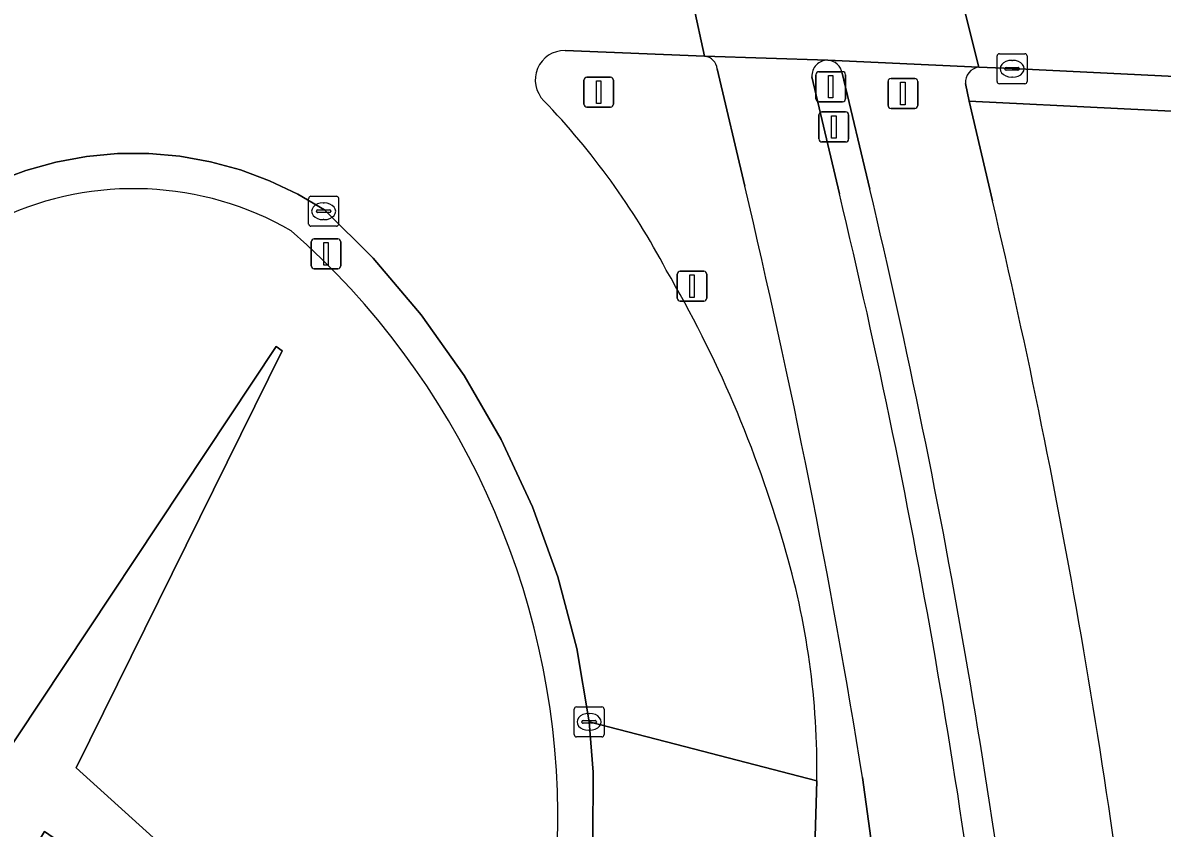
# Model space of a CAD drawing. Extents: x 160023 to 161302, y 384750 to 385707.
# Drawn here: x 160368.97 to 160406.99, y 384776.24 to 384803.12 of the extents above; entities that cross this region are included whole.
import ezdxf

# ---------------------------------------------------------------- set-up
doc = ezdxf.new("R2010")
doc.units = 0
for name, color, linetype in [('IMGEO_Berm_groen', 7, 'Continuous'), ('IMGEO_Berm_open', 7, 'Continuous'), ('IMGEO_Drukknoppaal', 7, 'Continuous'), ('IMGEO_Fietspad_open', 7, 'Continuous'), ('IMGEO_Kolk', 7, 'Continuous'), ('IMGEO_Lichtmast', 7, 'Continuous'), ('IMGEO_Rijbaan_regionaal_gesloten', 7, 'Continuous'), ('IMGEO_Terreindeel_open', 7, 'Continuous'), ('IMGEO_Verkeerseiland_open', 7, 'Continuous'), ('IMGEO_Verkeersregelinstallatiepaal', 7, 'Continuous'), ('IMGEO_Voetpad_open', 7, 'Continuous')]:
    doc.layers.add(name, color=color, linetype=linetype)

msp = doc.modelspace()

# ---------------------------------------------------------------- linework, layer by layer
at = {"layer": 'IMGEO_Berm_groen'}
for points in [[(160474.813, 384796.839), (160400.555, 384800.507), (160401.327, 384797.183)], [(160359.114, 384790.928), (160366.184, 384779.773), (160367.212, 384776.944), (160377.425, 384792.323), (160377.619, 384792.177), (160370.749, 384778.254), (160382.665, 384767.473), (160382.504, 384767.283), (160369.692, 384776.125), (160368.333, 384773.858), (160374.184, 384757.758)]]:
    msp.add_lwpolyline(points, dxfattribs=at)
for centre, radius, start, end in [((160372.672, 384787.063), 10.523, 60.04, 114.9255), ((160163.384, 384741.011), 244.484, 6.09813, 13.28277), ((160360.641, 384776.507), 26.188, 0.5815, 48.6956), ((160363.385, 384776.901), 23.443, 320.448, 359.6871)]:
    msp.add_arc(centre, radius, start, end, dxfattribs=at)
at = {"layer": 'IMGEO_Berm_open'}
for points in [[(160395.302, 384801.323), (160396.222, 384797.418)], [(160397.236, 384797.571), (160396.319, 384801.437)]]:
    msp.add_lwpolyline(points, dxfattribs=at)
for centre, radius, start, end in [((160395.83, 384801.347), 0.528, 89.9532, 182.5928), ((160395.796, 384801.345), 0.531, 9.9411, 86.3569), ((160154.005, 384739.294), 249.093, 5.97715, 13.49382), ((160147.952, 384738.298), 256.234, 6.0664, 13.37503)]:
    msp.add_arc(centre, radius, start, end, dxfattribs=at)
at = {"layer": 'IMGEO_Drukknoppaal'}
for p, q in [((160395.539, 384799.246), (160395.539, 384800.046)), ((160395.539, 384800.046), (160395.539, 384799.246)), ((160395.639, 384800.146), (160396.429, 384800.146)), ((160396.429, 384800.146), (160395.639, 384800.146)), ((160396.529, 384800.046), (160396.529, 384799.246)), ((160396.529, 384799.246), (160396.529, 384800.046)), ((160396.429, 384799.146), (160395.639, 384799.146)), ((160395.639, 384799.146), (160396.429, 384799.146))]:
    msp.add_line(p, q, dxfattribs=at)
msp.add_lwpolyline([(160395.959, 384800.021), (160396.109, 384800.021), (160396.109, 384799.271), (160395.959, 384799.271), (160395.959, 384800.021)], dxfattribs=at)
for centre, start, end in [((160395.639, 384800.046), 90, 180), ((160395.639, 384800.046), 90, 180), ((160396.429, 384800.046), 0, 90), ((160396.429, 384800.046), 360, 90), ((160395.639, 384799.246), 180, 270), ((160395.639, 384799.246), 180, 270), ((160396.429, 384799.246), 270, 0), ((160396.429, 384799.246), 270, 0)]:
    msp.add_arc(centre, 0.1, start, end, dxfattribs=at)
at = {"layer": 'IMGEO_Fietspad_open'}
for points in [[(160395.83, 384801.875), (160391.724, 384802.008)], [(160392.143, 384801.583), (160393.061, 384797.668)], [(160396.222, 384797.418), (160395.302, 384801.323)], [(160396.997, 384777.926), (160397.95, 384770.965), (160399.294, 384760.042)]]:
    msp.add_lwpolyline(points, dxfattribs=at)
for centre, radius, start, end in [((160391.675, 384801.54), 0.47, 5.2145, 83.9709), ((160395.83, 384801.347), 0.528, 89.9532, 182.5928), ((160127.356, 384734.431), 273.126, 9.16338, 13.38727), ((160154.005, 384739.294), 249.093, 5.97715, 13.49382)]:
    msp.add_arc(centre, radius, start, end, dxfattribs=at)
at = {"layer": 'IMGEO_Kolk'}
for p, q in [((160401.485, 384801.164), (160401.485, 384802.016)), ((160401.56, 384802.09), (160402.412, 384802.09)), ((160402.486, 384802.016), (160402.486, 384801.164)), ((160401.744, 384801.584), (160401.744, 384801.596)), ((160402.182, 384801.547), (160401.784, 384801.547)), ((160401.787, 384801.633), (160402.185, 384801.633)), ((160401.973, 384801.87), (160401.998, 384801.87)), ((160402.228, 384801.596), (160402.228, 384801.584)), ((160401.996, 384801.31), (160401.971, 384801.31)), ((160402.412, 384801.09), (160401.56, 384801.09)), ((160378.508, 384796.406), (160378.508, 384797.258)), ((160378.583, 384797.332), (160379.435, 384797.332)), ((160378.996, 384797.112), (160379.021, 384797.112)), ((160379.509, 384797.258), (160379.509, 384796.406)), ((160378.767, 384796.826), (160378.767, 384796.838)), ((160379.205, 384796.789), (160378.807, 384796.789)), ((160378.81, 384796.875), (160379.208, 384796.875)), ((160379.251, 384796.838), (160379.251, 384796.826)), ((160379.435, 384796.332), (160378.583, 384796.332)), ((160379.019, 384796.552), (160378.994, 384796.552)), ((160387.443, 384780.287), (160388.295, 384780.287)), ((160387.368, 384779.361), (160387.368, 384780.213)), ((160387.856, 384780.067), (160387.881, 384780.067)), ((160388.369, 384780.213), (160388.369, 384779.361)), ((160387.627, 384779.781), (160387.627, 384779.793)), ((160388.065, 384779.744), (160387.667, 384779.744)), ((160387.67, 384779.83), (160388.068, 384779.83)), ((160387.879, 384779.507), (160387.854, 384779.507)), ((160388.111, 384779.793), (160388.111, 384779.781)), ((160388.295, 384779.287), (160387.443, 384779.287))]:
    msp.add_line(p, q, dxfattribs=at)
for points in [[(160401.485, 384801.164), (160401.485, 384802.016)], [(160401.56, 384802.09), (160402.412, 384802.09)], [(160402.486, 384802.016), (160402.486, 384801.164)], [(160402.412, 384801.09), (160401.56, 384801.09)], [(160378.508, 384796.406), (160378.508, 384797.258)], [(160378.583, 384797.332), (160379.435, 384797.332)], [(160379.509, 384797.258), (160379.509, 384796.406)], [(160379.435, 384796.332), (160378.583, 384796.332)], [(160387.443, 384780.287), (160388.295, 384780.287)], [(160387.368, 384779.361), (160387.368, 384780.213)], [(160388.369, 384780.213), (160388.369, 384779.361)], [(160388.295, 384779.287), (160387.443, 384779.287)]]:
    msp.add_lwpolyline(points, dxfattribs=at)
for centre, radius, start, end in [((160401.562, 384802.014), 0.0765, 91.552, 178.448), ((160401.562, 384802.014), 0.0765, 91.552, 178.448), ((160402.41, 384802.014), 0.0765, 1.552, 88.448), ((160402.41, 384802.014), 0.0765, 1.552, 88.448), ((160401.784, 384801.593), 0.0403, 85.8775, 175.7526), ((160401.781, 384801.583), 0.0366, 178.938, 274.7102), ((160402.185, 384801.59), 0.043, 264.8664, 352.4533), ((160402.189, 384801.595), 0.0386, 1.7309, 96.639), ((160401.562, 384801.166), 0.0765, 181.552, 268.448), ((160401.562, 384801.166), 0.0765, 181.552, 268.448), ((160402.41, 384801.166), 0.0765, 271.552, 358.448), ((160402.41, 384801.166), 0.0765, 271.552, 358.448), ((160378.585, 384797.256), 0.0765, 91.552, 178.448), ((160378.585, 384797.256), 0.0765, 91.552, 178.448), ((160379.433, 384797.256), 0.0765, 1.552, 88.448), ((160379.433, 384797.256), 0.0765, 1.552, 88.448), ((160378.807, 384796.835), 0.0403, 85.8775, 175.7526), ((160378.804, 384796.825), 0.0366, 178.938, 274.7102), ((160379.208, 384796.832), 0.043, 264.8664, 352.4533), ((160379.212, 384796.837), 0.0386, 1.7309, 96.639), ((160378.585, 384796.408), 0.0765, 181.552, 268.448), ((160378.585, 384796.408), 0.0765, 181.552, 268.448), ((160379.433, 384796.408), 0.0765, 271.552, 358.448), ((160379.433, 384796.408), 0.0765, 271.552, 358.448), ((160387.445, 384780.211), 0.0765, 91.552, 178.448), ((160387.445, 384780.211), 0.0765, 91.552, 178.448), ((160388.293, 384780.211), 0.0765, 1.552, 88.448), ((160388.293, 384780.211), 0.0765, 1.552, 88.448), ((160387.667, 384779.79), 0.0403, 85.8775, 175.7526), ((160387.664, 384779.78), 0.0366, 178.938, 274.7102), ((160388.068, 384779.787), 0.043, 264.8664, 352.4533), ((160388.072, 384779.792), 0.0386, 1.7309, 96.639), ((160387.445, 384779.363), 0.0765, 181.552, 268.448), ((160387.445, 384779.363), 0.0765, 181.552, 268.448), ((160388.293, 384779.363), 0.0765, 271.552, 358.448), ((160388.293, 384779.363), 0.0765, 271.552, 358.448)]:
    msp.add_arc(centre, radius, start, end, dxfattribs=at)
for centre, major_axis, ratio, start_param, end_param in [((160401.972, 384801.59), (-0.387, 0.002), 0.722429, 4.712389, 7.853982), ((160401.997, 384801.59), (-0.39, 0.002), 0.717154, 1.570796, 4.712389), ((160378.995, 384796.832), (-0.387, 0.002), 0.722429, 4.712389, 7.853982), ((160379.02, 384796.832), (-0.39, 0.002), 0.717154, 1.570796, 4.712389), ((160387.855, 384779.787), (-0.387, 0.002), 0.722429, 4.712389, 7.853982), ((160387.88, 384779.787), (-0.39, 0.002), 0.717154, 1.570796, 4.712389)]:
    msp.add_ellipse(centre, major_axis=major_axis, ratio=ratio, start_param=start_param, end_param=end_param, dxfattribs=at)
at = {"layer": 'IMGEO_Lichtmast'}
for p, q in [((160390.808, 384793.932), (160390.808, 384794.732)), ((160390.808, 384794.732), (160390.808, 384793.932)), ((160390.908, 384794.832), (160391.698, 384794.832)), ((160391.698, 384794.832), (160390.908, 384794.832)), ((160391.798, 384794.732), (160391.798, 384793.932)), ((160391.798, 384793.932), (160391.798, 384794.732)), ((160391.698, 384793.832), (160390.908, 384793.832)), ((160390.908, 384793.832), (160391.698, 384793.832))]:
    msp.add_line(p, q, dxfattribs=at)
msp.add_lwpolyline([(160391.228, 384794.707), (160391.378, 384794.707), (160391.378, 384793.957), (160391.228, 384793.957), (160391.228, 384794.707)], dxfattribs=at)
for centre, start, end in [((160390.908, 384794.732), 90, 180), ((160390.908, 384794.732), 90, 180), ((160391.698, 384794.732), 0, 90), ((160391.698, 384794.732), 360, 90), ((160390.908, 384793.932), 180, 270), ((160390.908, 384793.932), 180, 270), ((160391.698, 384793.932), 270, 0), ((160391.698, 384793.932), 270, 0)]:
    msp.add_arc(centre, 0.1, start, end, dxfattribs=at)
at = {"layer": 'IMGEO_Rijbaan_regionaal_gesloten'}
for points in [[(160387.064, 384802.199), (160391.724, 384802.008), (160390.989, 384805.402), (160390.266, 384808.742), (160389.482, 384812.362), (160388.675, 384816.089), (160385.778, 384816.654), (160382.935, 384817.218), (160380.333, 384817.73), (160379.102, 384818.032), (160371.937, 384820.045), (160365.546, 384822.202)], [(160666.023, 384815.096), (160643.234, 384811.039), (160631.384, 384809.566), (160622.962, 384808.519), (160615.903, 384807.799), (160602.102, 384806.496), (160593.622, 384805.913), (160581.27, 384805.063), (160557.511, 384804.281), (160534.335, 384804.151), (160518.451, 384803.76), (160497.293, 384802.197), (160482.841, 384801.285), (160463.571, 384801.936), (160433.105, 384803.109), (160400.007, 384805.11), (160400.874, 384801.642), (160401.986, 384801.592), (160422.599, 384800.588), (160443.125, 384799.544), (160464.691, 384798.456), (160474.976, 384797.956)], [(160368.1, 384797.832), (160369.073, 384798.198), (160370.074, 384798.476), (160371.096, 384798.663), (160372.131, 384798.758), (160373.17, 384798.76), (160374.205, 384798.67), (160375.228, 384798.487), (160376.231, 384798.214), (160377.205, 384797.852), (160378.143, 384797.405), (160379.037, 384796.876), (160380.659, 384795.27), (160382.264, 384793.38), (160383.694, 384791.355), (160384.938, 384789.209), (160385.984, 384786.962), (160386.826, 384784.63), (160387.457, 384782.232), (160387.87, 384779.787), (160390.747, 384779.041), (160395.467, 384777.818)], [(160394.926, 384759.609), (160395.467, 384777.818), (160390.747, 384779.041), (160387.87, 384779.787), (160387.998, 384778.105), (160387.993, 384775.863), (160387.788, 384773.63), (160387.384, 384771.424), (160386.784, 384769.263), (160385.994, 384767.164), (160385.019, 384765.145), (160383.868, 384763.22), (160382.55, 384761.406), (160381.749, 384760.602), (160380.758, 384759.762), (160379.697, 384759.014), (160378.573, 384758.363), (160377.395, 384757.816), (160374.588, 384756.646), (160377.146, 384749.607)]]:
    msp.add_lwpolyline(points, dxfattribs=at)
msp.add_lwpolyline([(160397.527, 384815.035), (160392.865, 384815.563), (160391.783, 384815.694), (160388.675, 384816.089), (160389.482, 384812.362), (160390.266, 384808.742), (160390.989, 384805.402), (160391.724, 384802.008), (160395.83, 384801.875), (160400.874, 384801.642), (160400.007, 384805.11), (160399.171, 384808.458)], close=True, dxfattribs=at)
for centre, radius, start, end in [((160387.056, 384801.215), 0.984, 89.5315, 224.7493), ((160368.376, 384783.218), 24.955, 27.832, 43.9003), ((160355.615, 384774.532), 40.332, 16.0494, 30.2816), ((160369.392, 384778.205), 26.078, 359.1497, 16.6614)]:
    msp.add_arc(centre, radius, start, end, dxfattribs=at)
at = {"layer": 'IMGEO_Terreindeel_open'}
msp.add_lwpolyline([(160368.333, 384773.858), (160369.692, 384776.125), (160382.504, 384767.283), (160382.665, 384767.473), (160370.749, 384778.254), (160377.619, 384792.177), (160377.425, 384792.323), (160367.212, 384776.944)], close=True, dxfattribs=at)
at = {"layer": 'IMGEO_Verkeerseiland_open'}
for points in [[(160391.724, 384802.008), (160387.064, 384802.199)], [(160393.061, 384797.668), (160392.143, 384801.583)], [(160474.976, 384797.956), (160464.691, 384798.456), (160443.125, 384799.544), (160422.599, 384800.588), (160401.986, 384801.592), (160400.874, 384801.642)], [(160400.429, 384801.097), (160400.555, 384800.507), (160474.813, 384796.839)], [(160387.993, 384775.863), (160387.998, 384778.105), (160387.87, 384779.787), (160387.457, 384782.232), (160386.826, 384784.63), (160385.984, 384786.962), (160384.938, 384789.209), (160383.694, 384791.355), (160382.264, 384793.38), (160380.659, 384795.27), (160379.037, 384796.876), (160378.143, 384797.405), (160377.205, 384797.852), (160376.231, 384798.214), (160375.228, 384798.487), (160374.205, 384798.67), (160373.17, 384798.76), (160372.131, 384798.758), (160371.096, 384798.663), (160370.074, 384798.476), (160369.073, 384798.198), (160368.1, 384797.832)], [(160395.467, 384777.818), (160394.926, 384759.609)], [(160399.294, 384760.042), (160397.95, 384770.965), (160396.997, 384777.926)]]:
    msp.add_lwpolyline(points, dxfattribs=at)
for centre, radius, start, end in [((160387.056, 384801.215), 0.984, 89.5315, 224.7493), ((160391.675, 384801.54), 0.47, 5.2145, 83.9709), ((160400.936, 384801.137), 0.508, 96.9677, 184.5681), ((160368.376, 384783.218), 24.955, 27.832, 43.9003), ((160372.672, 384787.063), 10.523, 60.04, 114.9255), ((160127.356, 384734.431), 273.126, 9.16338, 13.38727), ((160360.641, 384776.507), 26.188, 0.5815, 48.6956), ((160355.615, 384774.532), 40.332, 16.0494, 30.2816), ((160369.392, 384778.205), 26.078, 359.1497, 16.6614), ((160363.385, 384776.901), 23.443, 320.448, 359.6871)]:
    msp.add_arc(centre, radius, start, end, dxfattribs=at)
at = {"layer": 'IMGEO_Verkeersregelinstallatiepaal'}
for p, q in [((160387.692, 384800.408), (160387.692, 384801.208)), ((160387.692, 384801.208), (160387.692, 384800.408)), ((160387.792, 384801.308), (160388.582, 384801.308)), ((160388.582, 384801.308), (160387.792, 384801.308)), ((160388.682, 384801.208), (160388.682, 384800.408)), ((160388.682, 384800.408), (160388.682, 384801.208)), ((160395.437, 384800.589), (160395.437, 384801.389)), ((160395.437, 384801.389), (160395.437, 384800.589)), ((160395.537, 384801.489), (160396.327, 384801.489)), ((160396.327, 384801.489), (160395.537, 384801.489)), ((160396.427, 384801.389), (160396.427, 384800.589)), ((160396.427, 384800.589), (160396.427, 384801.389)), ((160397.844, 384800.365), (160397.844, 384801.165)), ((160397.844, 384801.165), (160397.844, 384800.365)), ((160397.944, 384801.265), (160398.734, 384801.265)), ((160398.734, 384801.265), (160397.944, 384801.265)), ((160398.834, 384801.165), (160398.834, 384800.365)), ((160398.834, 384800.365), (160398.834, 384801.165)), ((160396.327, 384800.489), (160395.537, 384800.489)), ((160395.537, 384800.489), (160396.327, 384800.489)), ((160388.582, 384800.308), (160387.792, 384800.308)), ((160387.792, 384800.308), (160388.582, 384800.308)), ((160398.734, 384800.265), (160397.944, 384800.265)), ((160397.944, 384800.265), (160398.734, 384800.265)), ((160378.693, 384795.911), (160379.483, 384795.911)), ((160379.483, 384795.911), (160378.693, 384795.911)), ((160378.593, 384795.011), (160378.593, 384795.811)), ((160378.593, 384795.811), (160378.593, 384795.011)), ((160379.583, 384795.811), (160379.583, 384795.011)), ((160379.583, 384795.011), (160379.583, 384795.811)), ((160379.483, 384794.911), (160378.693, 384794.911)), ((160378.693, 384794.911), (160379.483, 384794.911))]:
    msp.add_line(p, q, dxfattribs=at)
for points in [[(160388.112, 384801.183), (160388.262, 384801.183), (160388.262, 384800.433), (160388.112, 384800.433), (160388.112, 384801.183)], [(160395.857, 384801.364), (160396.007, 384801.364), (160396.007, 384800.614), (160395.857, 384800.614), (160395.857, 384801.364)], [(160398.264, 384801.14), (160398.414, 384801.14), (160398.414, 384800.39), (160398.264, 384800.39), (160398.264, 384801.14)], [(160379.013, 384795.786), (160379.163, 384795.786), (160379.163, 384795.036), (160379.013, 384795.036), (160379.013, 384795.786)]]:
    msp.add_lwpolyline(points, dxfattribs=at)
for centre, start, end in [((160387.792, 384801.208), 90, 180), ((160387.792, 384801.208), 90, 180), ((160388.582, 384801.208), 0, 90), ((160388.582, 384801.208), 360, 90), ((160395.537, 384801.389), 90, 180), ((160395.537, 384801.389), 90, 180), ((160396.327, 384801.389), 0, 90), ((160396.327, 384801.389), 360, 90), ((160397.944, 384801.165), 90, 180), ((160397.944, 384801.165), 90, 180), ((160398.734, 384801.165), 0, 90), ((160398.734, 384801.165), 360, 90), ((160387.792, 384800.408), 180, 270), ((160387.792, 384800.408), 180, 270), ((160388.582, 384800.408), 270, 0), ((160388.582, 384800.408), 270, 0), ((160395.537, 384800.589), 180, 270), ((160395.537, 384800.589), 180, 270), ((160396.327, 384800.589), 270, 0), ((160396.327, 384800.589), 270, 0), ((160397.944, 384800.365), 180, 270), ((160397.944, 384800.365), 180, 270), ((160398.734, 384800.365), 270, 0), ((160398.734, 384800.365), 270, 0), ((160378.693, 384795.811), 90, 180), ((160378.693, 384795.811), 90, 180), ((160379.483, 384795.811), 0, 90), ((160379.483, 384795.811), 360, 90), ((160378.693, 384795.011), 180, 270), ((160378.693, 384795.011), 180, 270), ((160379.483, 384795.011), 270, 0), ((160379.483, 384795.011), 270, 0)]:
    msp.add_arc(centre, 0.1, start, end, dxfattribs=at)
at = {"layer": 'IMGEO_Voetpad_open'}
for points in [[(160400.874, 384801.642), (160395.83, 384801.875)], [(160396.319, 384801.437), (160397.236, 384797.571)], [(160401.327, 384797.183), (160400.555, 384800.507), (160400.429, 384801.097)]]:
    msp.add_lwpolyline(points, dxfattribs=at)
for centre, radius, start, end in [((160395.796, 384801.345), 0.531, 9.9411, 86.3569), ((160400.936, 384801.137), 0.508, 96.9677, 184.5681), ((160147.952, 384738.298), 256.234, 6.0664, 13.37503), ((160163.384, 384741.011), 244.484, 6.09813, 13.28277)]:
    msp.add_arc(centre, radius, start, end, dxfattribs=at)

doc.saveas('drawing.dxf')
